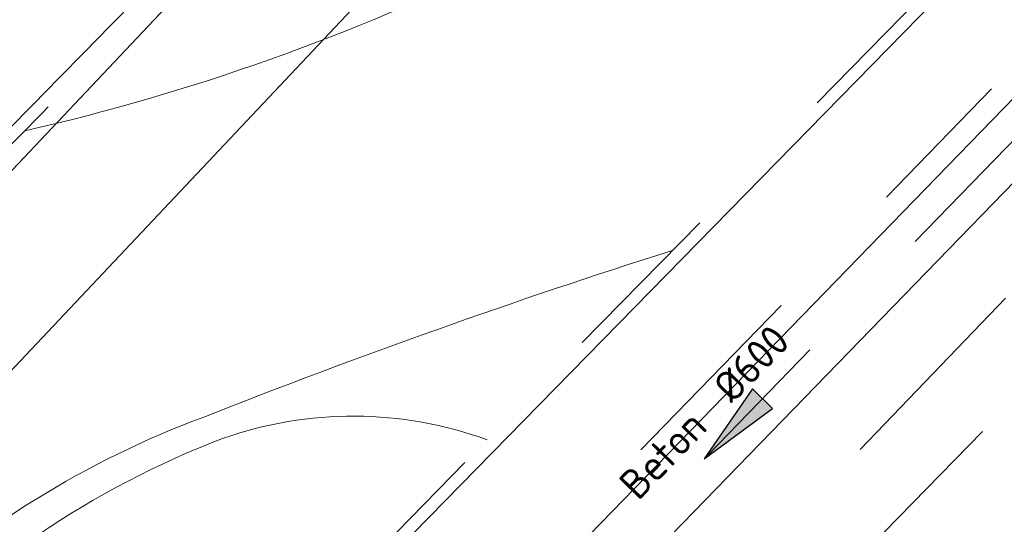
# Model space of a CAD drawing. Header units: metres. Extents: x 92403 to 95147, y 464428 to 465602.
# Tile 345 of 568: x 93123.97 to 93135.72, y 464907.55 to 464913.57. Entities that reach past the tile are written whole.
import ezdxf
from ezdxf.enums import TextEntityAlignment as Align

# ---------------------------------------------------------------- set-up
doc = ezdxf.new("R2010")
doc.units = ezdxf.units.M
for name, pattern in [('DASHED', [0.75, 0.5, -0.25]), ('RI-DRAINAGE', [19.2, 6, -1.8, 1.8, -1.8, 2.4, -1.8, 1.8, -1.8]), ('RI-GWA', [18.45, 6, -1.8, 1.75, -1.8, 1.75, -1.8, 1.75, -1.8]), ('RI-HWA_KOLKAANSLUITING', [4.3, 2.5, -1.8]), ('VH-TROTTOIRBAND', [15, 5, -2, 2, -2, 2, -2])]:
    doc.linetypes.add(name, pattern=pattern)
doc.layers.get('0').update_dxf_attribs({"linetype": 'CONTINUOUS'})
for name, color, linetype, lineweight in [('B-OI-RI-DRAINAGE_DRAIN_PVC-G', 90, 'RI-DRAINAGE', 18), ('B-WE-RI-GWA_STROOMRICHTING-S', 30, 'CONTINUOUS', 25), ('B-WE-RI-VOLSCHUIMEN-G', 130, 'RI-VOLSCHUIMEN', 18), ('B-WE-VH-VERHARDING_FUNDERING-G', 252, 'CONTINUOUS', 18), ('N-RO-GR-BEPLANTING_CULTUUR_PLANTVAK HEESTERS', 78, 'CONTINUOUS', 9), ('N-RO-GR-BEPLANTING_CULTUUR_PLANTVAK vaste planten', 58, 'CONTINUOUS', 9), ('N-RO-VW-MARKERING-G', 7, 'CONTINUOUS', 9), ('N-WE-GW-ONTGRAVING-V', 2, 'CONTINUOUS', 30), ('N-WE-RI-HWA_KOLKAANSLUITING-G', 150, 'RI-HWA_KOLKAANSLUITING', 25), ('N-WE-VH-KANTOPSLUITING_TROTTOIRBAND-G', 7, 'VH-TROTTOIRBAND', 35), ('N-WE-VH-KANTOPSLUITING_VOORKANTBAND-G', 50, 'CONTINUOUS', 35)]:
    doc.layers.add(name, color=color, linetype=linetype, lineweight=lineweight)
doc.layers.add('B-OI-RI-GWA_TRANSPORTLEIDING-G', color=7, linetype='RI-GWA', lineweight=18, true_color=0xff8400)
doc.styles.add('NLCS-ISO', font='NLCS-ISO.ttf')
doc.linetypes.add('RI-VOLSCHUIMEN', pattern='A,0,[50,NLCS.SHX,S=0.5,R=0,X=0,Y=0],4', length=4)

# ---------------------------------------------------------------- blocks, each defined once
blk = doc.blocks.new('*U385')
at = {"ltscale": 0.1}
blk.add_hatch(color=256, dxfattribs=at).paths.add_polyline_path([(-2.5, 0), (2.5, -0.833), (2.5, 0.833)])
at = {"ltscale": 0.1, "flags": 128}
blk.add_lwpolyline([(-2.5, 0), (2.5, -0.833), (2.5, 0.833)], close=True, dxfattribs=at)
at = {"ltscale": 0.1, "style": 'NLCS-ISO'}
for tag, p in [('BOBL', (-146.533, 0)), ('MAT', (-1, 0.5))]:
    blk.add_attdef(tag, text='', height=1.8, dxfattribs=at).set_placement(p, align=Align.BOTTOM_RIGHT)
for tag, p in [('DIA', (1, 0.5)), ('BOBR', (146.369, 0))]:
    blk.add_attdef(tag, text='', height=1.8, dxfattribs=at).set_placement(p, align=Align.BOTTOM_LEFT)
blk.add_attdef('JVA', text='', height=1.8, dxfattribs=at).set_placement((0, -1), align=Align.TOP_CENTER)

msp = doc.modelspace()

# ---------------------------------------------------------------- linework, layer by layer
at = {"layer": 'B-OI-RI-DRAINAGE_DRAIN_PVC-G', "color": 4, "elevation": -0.04, "flags": 128}
msp.add_lwpolyline([(93109.67, 464887.074), (93109.67, 464887.074), (93111.226915, 464887.694048), (93111.226915, 464887.694048), (93152.648497, 464930.322151), (93154.442226, 464933.510405), (93164.804283, 464946.781494), (93165.257367, 464947.382919), (93165.586, 464947.856)], dxfattribs=at)
at = {"layer": 'B-OI-RI-GWA_TRANSPORTLEIDING-G'}
msp.add_lwpolyline([(93446.043344, 465256.115521), (93414.928619, 465230.784301), (93385.545, 465207.335), (93345.02, 465172.545), (93309.939, 465138.03), (93281.489, 465106.16), (93272.55, 465095.75), (93246.12, 465056.88), (93231.409, 465035.78), (93221.1, 465020.839), (93190.047, 464975.644), (93154.17, 464931), (93110.8, 464886.38), (93068.919, 464854.632), (93060.958017, 464850.622994)], dxfattribs=at)
at = {"layer": 'B-WE-RI-VOLSCHUIMEN-G'}
msp.add_lwpolyline([(93063.79391, 464858.067854), (93085.815291, 464873.892955), (93110.438716, 464895.149627), (93150.607152, 464937.709527), (93167.824566, 464958.685428), (93187.119711, 464983.35655), (93228.287939, 465040.980003), (93267.040461, 465098.248488)], dxfattribs=at)
at = {"layer": 'B-WE-VH-VERHARDING_FUNDERING-G', "lineweight": 13, "flags": 128}
for points in [[(93445.822371, 465256.386945), (93414.70897, 465231.056803), (93385.321779, 465207.604651), (93344.783003, 465172.802825), (93309.685451, 465138.27154), (93281.225658, 465106.390569), (93272.271639, 465095.963079), (93245.831721, 465057.078493), (93231.121404, 465035.979473), (93220.811724, 465021.037488), (93189.76596, 464975.853018), (93153.907518, 464931.232111), (93110.567471, 464886.642928), (93068.733035, 464854.930226), (93060.800581, 464850.935601)], [(93446.264317, 465255.844097), (93415.148269, 465230.5118), (93385.768221, 465207.065349), (93345.256997, 465172.287175), (93310.192549, 465137.78846), (93281.752342, 465105.929431), (93272.828361, 465095.536921), (93246.408279, 465056.681507), (93231.696596, 465035.580527), (93221.388276, 465020.640512), (93190.32804, 464975.434982), (93154.432482, 464930.767889), (93111.032529, 464886.117072), (93069.104965, 464854.333774), (93061.115419, 464850.310399)]]:
    msp.add_lwpolyline(points, dxfattribs=at)
at = {"layer": 'N-RO-GR-BEPLANTING_CULTUUR_PLANTVAK HEESTERS', "lineweight": 9, "flags": 128}
msp.add_lwpolyline([(93122.581025, 464901.4912), (93121.291076, 464901.492957), (93120.806016, 464901.979341, -0.15427884), (93122.3178, 464905.807079, -0.116078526), (93126.394727, 464908.574152, -0.173563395), (93129.55036, 464908.558835)], format="xyb", dxfattribs=at)
at = {"layer": 'N-RO-GR-BEPLANTING_CULTUUR_PLANTVAK vaste planten', "lineweight": 9, "flags": 128}
for points in [[(93124.033946, 464912.240363, 0.058168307), (93129.762291, 464914.275506, -0.061406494)], [(93126.168825, 464908.829592, -0.017320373), (93131.761897, 464910.81668, 2.372971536)], [(93119.867325, 464902.920591, -0.201712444), (93126.168825, 464908.829592)]]:
    msp.add_lwpolyline(points, format="xyb", dxfattribs=at)
at = {"layer": 'N-RO-VW-MARKERING-G', "linetype": 'DASHED', "ltscale": 5, "flags": 128}
for points in [[(93116.515149, 464910.558597, 0.007452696), (93130.505326, 464924.933608, 0.007452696)], [(93148.333006, 464922.284894, -0.003642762), (93137.963456, 464911.217342), (93127.541984, 464900.577656), (93127.239365, 464900.27586)]]:
    msp.add_lwpolyline(points, format="xyb", dxfattribs=at)
at = {"layer": 'N-WE-GW-ONTGRAVING-V', "flags": 128}
msp.add_lwpolyline([(93150.95016, 464940.414972), (93115.492997, 464902.898585), (93080.383531, 464873.493438), (93084.176278, 464868.842727), (93085.139969, 464869.584358), (93091.190846, 464874.240954), (93109.870872, 464888.616612), (93111.212612, 464886.873128), (93092.532585, 464872.497471), (93086.481708, 464867.840875), (93083.823056, 464865.794846), (93076.025648, 464875.356121), (93111.700474, 464904.811225), (93144.1303, 464938.442841)], dxfattribs=at)
at = {"layer": 'N-WE-RI-HWA_KOLKAANSLUITING-G', "flags": 128}
msp.add_lwpolyline([(93121.69637, 464896.42741), (93131.711439, 464906.068742), (93145.590373, 464920.482046)], dxfattribs=at)
at = {"layer": 'N-WE-VH-KANTOPSLUITING_TROTTOIRBAND-G', "lineweight": 15, "flags": 128}
for points in [[(93169.230487, 464971.15102, -0.002013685), (93164.041857, 464964.593295, -0.000128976), (93163.643939, 464964.092371, -0.414319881), (93163.222336, 464964.044243), (93162.244085, 464964.822324, 0.414708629), (93161.611703, 464964.750161, -0.003198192), (93151.670861, 464952.420821, -0.001685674), (93149.413688, 464949.667542, 0.416499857), (93149.485418, 464949.025662), (93150.436444, 464948.239717, -0.415600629), (93150.475677, 464947.816263), (93147.83948, 464944.656931, -0.415600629), (93147.415846, 464944.619702), (93146.462009, 464945.423288, 0.413519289), (93145.828614, 464945.369892), (93145.450618, 464944.923372, -0.008188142), (93134.071902, 464931.901541, -0.000564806), (93133.042433, 464930.789487, 0.416400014), (93133.065883, 464930.153013), (93133.981551, 464929.30266, -0.414409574), (93133.997095, 464928.878538, -0.001789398), (93130.705323, 464925.363988, -0.414409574), (93130.281093, 464925.351764), (93129.372515, 464926.210024, 0.414283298), (93128.736212, 464926.191831, -0.00722872), (93115.209189, 464912.292711, 0.414154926), (93115.208427, 464911.656405), (93116.093968, 464910.768491, -0.408943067), (93116.097194, 464910.34808, -0.00465743), (93112.511056, 464906.708656, -0.414694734), (93112.086445, 464906.709829), (93111.20355, 464907.599073, 0.415327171), (93110.568925, 464907.598452, -0.005039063), (93106.63165, 464903.775768, -0.0031933), (93103.836485, 464901.031607, 0.015623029), (93103.829963, 464901.024878, 0.403468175), (93103.831128, 464900.400308), (93104.700135, 464899.502052, -0.414641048), (93104.692799, 464899.077542, -0.014936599), (93091.046453, 464886.679148), (93085.699438, 464885.436816), (93081.980118, 464882.650574, 0.097502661), (93078.002756, 464878.165539, -0.106335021), (93076.622865, 464876.663265), (93066.149278, 464869.249755), (93059.049111, 464864.213763, -0.458335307), (93056.328313, 464864.887096), (93054.737949, 464868.028312)], [(93117.988405, 464906.125933, 0.001702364), (93119.3109, 464907.485765, 0.010336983), (93138.723758, 464927.65284, 0.012815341), (93156.55311, 464948.439155, 0.003459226), (93167.35296, 464961.848329, -0.421870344), (93171.412762, 464962.282112), (93171.986688, 464961.814271, -0.421780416), (93172.404473, 464957.75361, -0.000035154), (93172.378545, 464957.722565, -0.007752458), (93154.425195, 464935.687539, -0.006571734), (93145.255774, 464925.069653, -0.003625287), (93134.977057, 464914.099161), (93124.594267, 464903.498966), (93122.581025, 464901.4912)]]:
    msp.add_lwpolyline(points, format="xyb", dxfattribs=at)
at = {"layer": 'N-WE-VH-KANTOPSLUITING_VOORKANTBAND-G', "linetype": 'Continuous', "lineweight": 15, "flags": 128}
msp.add_lwpolyline([(93171.508, 464962.398), (93172.080663, 464961.931189, -0.421676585), (93172.519608, 464957.657465, -0.000033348), (93172.495, 464957.628, -0.007751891), (93154.54, 464935.591, -0.006572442), (93145.367, 464924.969, -0.003625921), (93135.085, 464913.995), (93124.700811, 464903.393376), (93116.453, 464895.168, 0.001758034), (93105.518, 464884.879, -0.017397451), (93088.03565, 464870.578486), (93087.344308, 464870.053341, -0.403853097), (93083.206631, 464870.543982), (93082.788351, 464871.055847, -0.422049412), (93083.275721, 464875.326987), (93083.877418, 464875.792467), (93092.446963, 464882.422015, 0.020042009), (93110.920075, 464899.367094, 0.010482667), (93119.204, 464907.591, 0.010337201), (93138.613, 464927.754, 0.012815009), (93156.436867, 464948.533957, 0.003459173), (93167.235251, 464961.941307, -0.42177143)], format="xyb", close=True, dxfattribs=at)
msp.add_lwpolyline([(93134.083625, 464929.412573, -0.414409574), (93134.10694, 464928.776391, -0.001789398), (93130.814434, 464925.261057, -0.414409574), (93130.178089, 464925.242722), (93129.269511, 464926.100982, 0.414283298), (93128.845278, 464926.088852, -0.00722872), (93115.315161, 464912.18655, 0.414154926), (93115.314635, 464911.762329), (93116.200175, 464910.874414, -0.408943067), (93116.205016, 464910.243799, -0.00465743), (93112.616916, 464906.602385, -0.414694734), (93111.98, 464906.604143), (93111.09726, 464907.493231, 0.415652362), (93110.674936, 464907.49233, -0.00503812), (93106.736245, 464903.668238, -0.003191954), (93103.940885, 464900.9239), (93103.945852, 464900.928711, 0.414073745), (93103.938934, 464900.504604), (93104.807941, 464899.606348, -0.414641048), (93104.796938, 464898.969583, -0.014966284), (93091.1161, 464886.541334)], format="xyb", dxfattribs=at)

# ---------------------------------------------------------------- block references
at = {"layer": 'B-WE-RI-GWA_STROOMRICHTING-S'}
ref = msp.add_blockref('*U385', (93132.485, 464908.69), dxfattribs=dict(at, xscale=0.2, yscale=0.2, zscale=0.2, rotation=45.81389824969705))
ref.add_attrib('MAT', 'Beton', dxfattribs={"layer": '0', "ltscale": 0.1, "height": 0.36, "rotation": 45.8138982, "style": 'NLCS-ISO'}).set_placement((93132.273894, 464908.616283), align=Align.BOTTOM_RIGHT)
ref.add_attrib('DIA', '%%C600', dxfattribs={"layer": '0', "ltscale": 0.1, "height": 0.36, "rotation": 45.8138982, "style": 'NLCS-ISO'}).set_placement((93132.55269, 464908.903115), align=Align.BOTTOM_LEFT)

doc.saveas('drawing.dxf')
